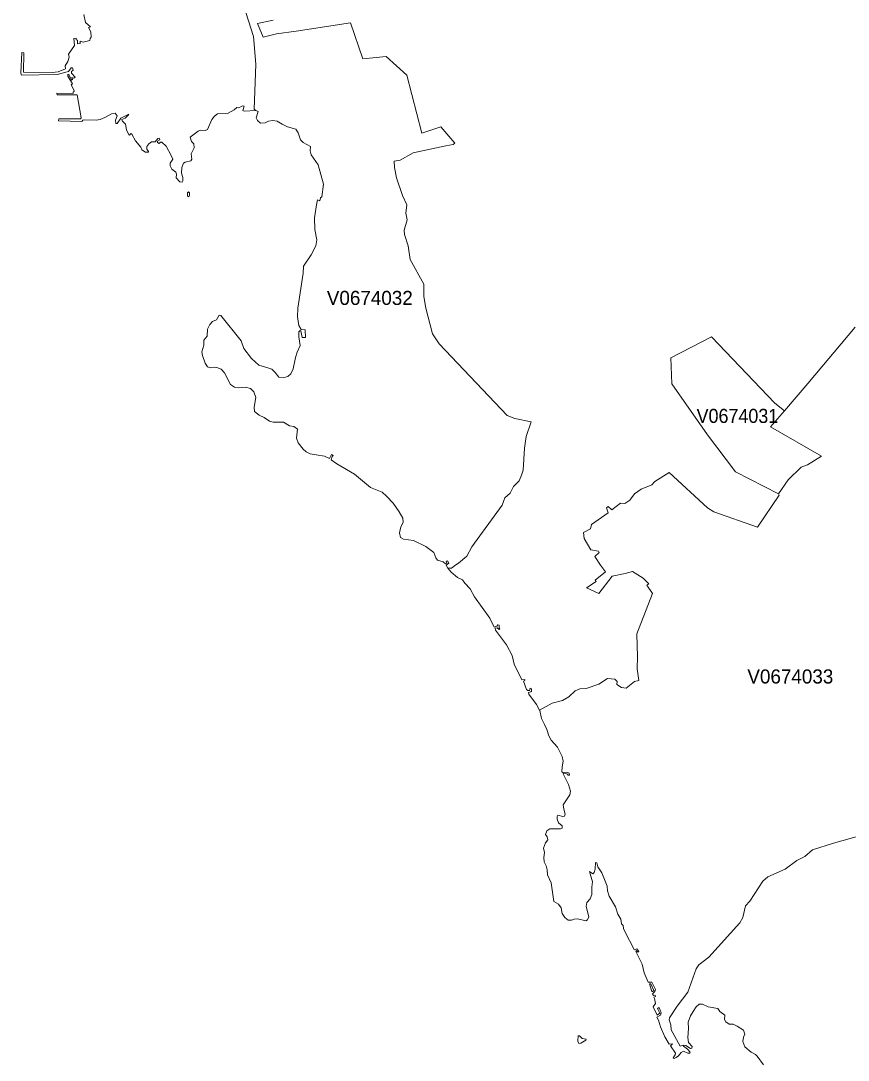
# Model space of a CAD drawing. Extents: x 369010 to 735936, y 6377141 to 6616555.
# Drawn here: x 466491 to 472361, y 6522796 to 6530165 of the extents above; entities that cross this region are included whole.
import ezdxf
from ezdxf.enums import TextEntityAlignment as Align

# ---------------------------------------------------------------- set-up
doc = ezdxf.new("R2010")
doc.units = 0
doc.header["$LTSCALE"] = 40
doc.layers.add('3', color=7, linetype='Continuous', lineweight=13)
doc.layers.add('4', color=7, linetype='Continuous')

msp = doc.modelspace()

# ---------------------------------------------------------------- linework, layer by layer
at = {"layer": '3'}
for points in [[(466759.68, 6529471.36), (466758.69, 6529455.14), (466924.85, 6529451.17), (466931.64, 6529459.94), (466946.04, 6529463.75), (467025.65, 6529459.94), (467053.62, 6529466.56), (467087.38, 6529480.47), (467134.55, 6529505.46), (467161.36, 6529511.25), (467173.77, 6529492.05), (467163.35, 6529460.27), (467164.17, 6529436.28), (467175.76, 6529436.28), (467199.76, 6529474.67), (467257.35, 6529503.47), (467255.53, 6529497.84), (467232.36, 6529474.67), (467207.53, 6529465.07), (467209.36, 6529455.48), (467234.35, 6529432.47), (467241.13, 6529392.09), (467256.36, 6529357.5), (467261.16, 6529354.68), (467270.92, 6529367.1), (467278.54, 6529360.48), (467304.52, 6529315.29), (467342.92, 6529269.12), (467350.53, 6529250.91), (467376.51, 6529234.69), (467396.71, 6529233.7), (467397.53, 6529238.5), (467384.13, 6529255.71), (467384.13, 6529273.09), (467398.53, 6529293.28), (467418.72, 6529306.69), (467444.7, 6529307.68), (467462.91, 6529331.68), (467472.51, 6529333.5), (467477.31, 6529322.08), (467460.92, 6529312.48), (467461.91, 6529301.89), (467471.51, 6529295.1), (467483.1, 6529305.69), (467490.71, 6529304.7), (467521.5, 6529275.9), (467557.91, 6529210.69), (467569.49, 6529183.72), (467550.29, 6529154.92), (467550.29, 6529137.54), (467561.88, 6529114.54), (467591.5, 6529092.52), (467594.48, 6529078.13), (467593.49, 6529052.14), (467620.3, 6529023.34), (467635.69, 6529022.35), (467640.49, 6529030.13), (467639.67, 6529053.13), (467630.89, 6529085.74), (467633.87, 6529125.13), (467646.29, 6529154.92), (467656.88, 6529163.53), (467698.09, 6529172.13), (467704.87, 6529183.72), (467700.07, 6529223.11), (467721.26, 6529265.31), (467718.28, 6529293.28), (467702.06, 6529308.51), (467692.46, 6529339.29), (467748.24, 6529383.48), (467762.64, 6529390.27), (467799.05, 6529388.28), (467814.44, 6529394.07), (467847.04, 6529465.07), (467865.41, 6529489.07), (467887.43, 6529506.45), (467957.6, 6529507.44), (468004.6, 6529533.26), (468022.81, 6529549.65), (468038.2, 6529547.66), (468064.18, 6529563.05), (468074.61, 6529559.25), (468066, 6529529.46), (468076.6, 6529523.66), (468158.19, 6529530.45), (468145.94, 6529539.05), (468157.69, 6529856.99), (468142.63, 6530053.44), (468052.93, 6530336.62)], [(468052.93, 6530336.62), (468142.63, 6530053.44), (468157.69, 6529856.99), (468145.94, 6529539.05), (468158.19, 6529530.45)], [(466939.25, 6530210.01), (466950.84, 6530153.24), (466984.44, 6530123.45), (466971.86, 6530117.82), (466987.25, 6530086.05), (466990.23, 6530048.64), (466983.44, 6530040.04), (466979.64, 6530026.46), (466932.47, 6530013.06), (466911.45, 6530021.66), (466912.44, 6530004.45), (466893.24, 6530001.47), (466892.25, 6530028.45), (466883.48, 6530029.44), (466882.65, 6530042.85), (466868.25, 6530040.86), (466872.06, 6529991.05), (466829.85, 6529929.48), (466833.66, 6529906.47), (466825.05, 6529877.68), (466804.86, 6529846.89), (466808.67, 6529823.89), (466754.88, 6529803.7), (466713.67, 6529798.9), (466510.93, 6529801.87), (466511.92, 6529939.08), (466498.52, 6529940.07), (466490.74, 6529795.09), (466494.71, 6529778.7), (466749.09, 6529783.5), (466828.86, 6529806.67), (466849.05, 6529832.49), (466858.65, 6529830.67), (466861.47, 6529814.29), (466849.88, 6529806.67), (466850.87, 6529795.09), (466876.86, 6529765.3), (466867.26, 6529757.69), (466853.85, 6529764.31), (466856.67, 6529748.91), (466850.87, 6529743.29), (466834.65, 6529778.7), (466824.06, 6529787.31), (466824.06, 6529773.9), (466857.66, 6529718.3), (466849.05, 6529711.51), (466872.06, 6529667.32), (466862.46, 6529660.53), (466862.46, 6529650.11), (466747.27, 6529652.92), (466748.1, 6529639.52), (466891.26, 6529640.51), (466920.05, 6529477.16), (466915.25, 6529470.54), (466759.68, 6529471.36)], [(468281.99, 6530169.29), (468170.6, 6530147.12)], [(468585.85, 6527088.44), (468645.43, 6527077.84), (468682.01, 6527062.45), (468696.41, 6527089.26), (468706.01, 6527083.64), (468699.22, 6527075.86), (468693.43, 6527051.86), (468733.81, 6527024.06), (468859.6, 6526950.08), (468971.97, 6526856.9), (469054.56, 6526824.29), (469086.17, 6526795.49), (469132.35, 6526745.51), (469176.54, 6526682.79), (469200.7, 6526638.6), (469203.51, 6526607.81), (469188.12, 6526577.2), (469178.52, 6526533.83), (469185.31, 6526502.22), (469206.33, 6526490.64), (469277.49, 6526481.04), (469364.88, 6526436.85), (469420.49, 6526396.63), (469435.88, 6526358.07), (469446.47, 6526341.85), (469486.86, 6526328.44), (469503.08, 6526314.04), (469514.66, 6526320.66), (469509.86, 6526333.24), (469518.47, 6526337.05), (469528.07, 6526319.67), (469508.87, 6526306.27), (469521.28, 6526284.25), (469546.77, 6526285.41), (469576.89, 6526308.91), (469596.09, 6526320.99), (469655.67, 6526370.48), (469691.58, 6526436.68), (469905.42, 6526730.62), (469924.94, 6526783.25), (469963.18, 6526816.18), (469987.34, 6526864.01), (470026.9, 6526902.41), (470044.44, 6526944.78), (470054.37, 6526978.21), (470065.46, 6527135.27), (470076.71, 6527216.87), (470111.47, 6527320.8), (469995.78, 6527344.47), (469940.83, 6527365.82), (469458.55, 6527874.08), (469411.05, 6527945.58), (469365.21, 6528126.81), (469349.32, 6528210.06), (469351.14, 6528298.77), (469253.33, 6528473.54), (469238.93, 6528569.86), (469212.62, 6528649.97), (469210.13, 6528680.42), (469231.15, 6528755.06), (469222.05, 6528800.24), (469229, 6528860.65), (469198.22, 6528926.19), (469155.35, 6529052.97), (469142.44, 6529125.29), (469138.8, 6529169.98), (469182.99, 6529177.76), (469274.35, 6529229.23), (469505.56, 6529278.05), (469558.19, 6529288.15), (469570.6, 6529297.09), (469471.46, 6529412.61), (469335.58, 6529368.09), (469228.67, 6529780.69), (469083.19, 6529911.27), (468916.53, 6529895.22), (468830.47, 6530149.93), (468444.84, 6530092.17), (468305.32, 6530073.8), (468209.66, 6530049.8), (468170.6, 6530147.12), (468281.99, 6530169.29)], [(468170.6, 6530147.12), (468209.66, 6530049.8), (468305.32, 6530073.8), (468444.84, 6530092.17), (468830.47, 6530149.93), (468916.53, 6529895.22), (469083.19, 6529911.27), (469228.67, 6529780.69), (469335.58, 6529368.09), (469471.46, 6529412.61), (469570.6, 6529297.09), (469558.19, 6529288.15), (469505.56, 6529278.05), (469274.35, 6529229.23), (469182.99, 6529177.76), (469138.8, 6529169.98), (469142.44, 6529125.29), (469155.35, 6529052.97), (469198.22, 6528926.19), (469229, 6528860.65), (469222.05, 6528800.24), (469231.15, 6528755.06), (469210.13, 6528680.42), (469212.62, 6528649.97), (469238.93, 6528569.86), (469253.33, 6528473.54), (469351.14, 6528298.77), (469349.32, 6528210.06), (469365.21, 6528126.81), (469411.05, 6527945.58), (469458.55, 6527874.08), (469940.83, 6527365.82), (469995.78, 6527344.47), (470111.47, 6527320.8), (470076.71, 6527216.87), (470065.46, 6527135.27), (470054.37, 6526978.21), (470044.44, 6526944.78), (470026.9, 6526902.41), (469987.34, 6526864.01), (469963.18, 6526816.18), (469924.94, 6526783.25), (469905.42, 6526730.62), (469691.58, 6526436.68), (469655.67, 6526370.48), (469596.09, 6526320.99), (469576.89, 6526308.91), (469546.77, 6526285.41), (469521.28, 6526284.25), (469543.46, 6526256.28), (469589.47, 6526217.89), (469624.06, 6526202.49), (469640.44, 6526177.5), (469678.84, 6526137.29), (469709.62, 6526081.51), (469818.69, 6525930.24), (469850.47, 6525866.85), (469867.68, 6525873.64), (469874.47, 6525882.24), (469885.89, 6525879.26), (469884.07, 6525862.05), (469890.69, 6525855.27), (469885.06, 6525848.65), (469870.66, 6525862.05), (469856.26, 6525858.25), (469858.08, 6525844.84), (469935.87, 6525741.07), (469976.25, 6525666.1), (469991.31, 6525603.54), (470045.93, 6525492.15), (470066.12, 6525494.96), (470068.11, 6525488.18), (470056.52, 6525482.55), (470079.69, 6525424.79), (470089.29, 6525416.18), (470098.89, 6525417.18), (470104.52, 6525433.56), (470113.29, 6525429.59), (470113.29, 6525411.38), (470109.32, 6525406.59), (470094.09, 6525401.79), (470094.92, 6525392.19), (470148.71, 6525317.21), (470170.88, 6525278.15), (470260.09, 6525326.48), (470334.07, 6525345.35), (470378.26, 6525371.83), (470422.95, 6525415.19), (470457.7, 6525428.27), (470501.06, 6525430.58), (470591.93, 6525462.86), (470654.16, 6525503.07), (470706.45, 6525496.95), (470722.67, 6525480.07), (470720.36, 6525459.71), (470753.62, 6525439.19), (470784.74, 6525434.22), (470844.65, 6525480.73), (470875.27, 6525489.01), (470864.68, 6525569.61)], [(468158.19, 6529530.45), (468174.57, 6529522.84), (468160.18, 6529477.65), (468169.77, 6529457.46), (468190.96, 6529439.26), (468223.56, 6529441.08), (468249.38, 6529454.65), (468280.17, 6529459.45), (468308.96, 6529454.65), (468345.54, 6529432.47), (468383.94, 6529414.26), (468426.14, 6529402.68), (468441.53, 6529396.06), (468457.92, 6529371.07), (468475.13, 6529321.09), (468495.32, 6529302.88), (468546.13, 6529273.09), (468543.32, 6529242.31), (468551.92, 6529215.49), (468600.91, 6529144.33), (468639.31, 6529006.79), (468626.9, 6528916.59), (468617.3, 6528910.8), (468613.49, 6528887.8), (468597.11, 6528895.41), (468588.5, 6528860.82), (468574.1, 6528768.63), (468575.92, 6528686.05), (468592.31, 6528613.06), (468583.7, 6528569.86), (468550.1, 6528506.48), (468497.14, 6528424.88), (468495.32, 6528376.89), (468456.92, 6528127.14), (468454.94, 6528065.57), (468464.54, 6528005), (468478.94, 6527977.19), (468507.73, 6527974.38), (468510.71, 6527920.59), (468487.71, 6527920.59), (468478.11, 6527967.59), (468473.31, 6527969.58), (468462.72, 6527958.99), (468464.54, 6527925.39), (468474.14, 6527863.82), (468451.13, 6527816.82), (468439.55, 6527777.43), (468424.32, 6527697.82), (468405.95, 6527663.23), (468384.93, 6527643.04), (468353.15, 6527633.44), (468321.54, 6527638.24), (468295.56, 6527672.83), (468272.55, 6527694.84), (468251.37, 6527703.45), (468180.37, 6527722.65), (468127.57, 6527770.81), (468073.78, 6527842.8), (468054.58, 6527896.59), (467910.43, 6528075.17), (467898.02, 6528077.99), (467878.82, 6528044.39), (467852.01, 6528032.97), (467831.82, 6528012.78), (467816.42, 6527979.18), (467812.62, 6527930.19), (467789.45, 6527900.4), (467790.44, 6527865.81), (467775.05, 6527817.81), (467779.85, 6527791.83), (467799.05, 6527738.04), (467816.42, 6527713.05), (467834.63, 6527705.44), (467864.42, 6527709.24), (467882.63, 6527708.25), (467912.42, 6527695.84), (467936.41, 6527668.86), (467978.62, 6527587.27), (468007.58, 6527568.07), (468037.21, 6527562.27), (468086.2, 6527567.07), (468119.79, 6527557.48), (468144.78, 6527533.48), (468157.36, 6527494.09), (468147.76, 6527425.9), (468149.58, 6527394.29), (468181.36, 6527370.29), (468216.78, 6527352.91), (468256.17, 6527326.1), (468281.16, 6527319.32), (468355.14, 6527320.31), (468397.34, 6527292.5), (468429.12, 6527289.52), (468454.11, 6527269.33), (468446.33, 6527205.94), (468459.74, 6527172.35), (468494.33, 6527127.33), (468515.51, 6527108.96), (468543.32, 6527094.56), (468585.85, 6527088.44)], [(470864.68, 6525569.61), (470867.16, 6525656), (470862.52, 6525819.68), (470973.25, 6526104.18), (470933.03, 6526163.27), (470947.1, 6526173.53), (470907.54, 6526213.25), (470831.91, 6526261.41), (470778.61, 6526247.35), (470687.26, 6526228.48), (470591.59, 6526105.18), (470505.37, 6526144.07), (470574.22, 6526190.58), (470567.1, 6526199.85), (470638.93, 6526258.77), (470604.17, 6526306.1), (470562.96, 6526366.67), (470593.91, 6526395.64), (470589.11, 6526405.57), (470536.15, 6526413.51), (470488.32, 6526495.6), (470483.52, 6526538.3), (470532.01, 6526562.3), (470539.3, 6526595.07), (470657.96, 6526676.5), (470646.38, 6526712.25), (470658.29, 6526722.51), (470684.44, 6526697.52), (470746.67, 6526746.17), (470777.62, 6526743.36), (470813.04, 6526766.53), (470845.97, 6526811.22), (470891.82, 6526843.82), (470968.94, 6526875.27), (470990.46, 6526899.6), (471090.26, 6526961.99), (471363.51, 6526711.92), (471408.85, 6526682.95), (471718.68, 6526574.88), (471871.93, 6526801.29), (471867.13, 6526812.38), (471560.95, 6526966.46), (471363.84, 6527229.45), (471110.78, 6527591.57), (471103.17, 6527774.78), (471390.32, 6527923.74), (471841.15, 6527453.7), (471908.51, 6527399.58), (472075.67, 6527594.38), (472411.31, 6527992.42)], [(472411.31, 6527992.42), (472075.67, 6527594.38), (471908.51, 6527399.58)], [(471908.51, 6527399.58), (471810.37, 6527287.21), (472172.82, 6527079), (472071.7, 6527016.94), (472026.51, 6526999.4), (471935.65, 6526909.69), (471867.13, 6526812.38), (471871.93, 6526801.29), (471718.68, 6526574.88), (471408.85, 6526682.95), (471363.51, 6526711.92), (471090.26, 6526961.99), (470990.46, 6526899.6), (470968.94, 6526875.27), (470891.82, 6526843.82), (470845.97, 6526811.22), (470813.04, 6526766.53), (470777.62, 6526743.36), (470746.67, 6526746.17), (470684.44, 6526697.52), (470658.29, 6526722.51), (470646.38, 6526712.25), (470657.96, 6526676.5), (470539.3, 6526595.07), (470532.01, 6526562.3), (470483.52, 6526538.3), (470488.32, 6526495.6), (470536.15, 6526413.51), (470589.11, 6526405.57), (470593.91, 6526395.64), (470562.96, 6526366.67), (470604.17, 6526306.1), (470638.93, 6526258.77), (470567.1, 6526199.85), (470574.22, 6526190.58), (470505.37, 6526144.07), (470591.59, 6526105.18), (470687.26, 6526228.48), (470778.61, 6526247.35), (470831.91, 6526261.41), (470907.54, 6526213.25), (470947.1, 6526173.53), (470933.03, 6526163.27), (470973.25, 6526104.18), (470862.52, 6525819.68), (470867.16, 6525656), (470864.68, 6525569.61), (470875.27, 6525489.01), (470844.65, 6525480.73), (470784.74, 6525434.22), (470753.62, 6525439.19), (470720.36, 6525459.71), (470722.67, 6525480.07), (470706.45, 6525496.95), (470654.16, 6525503.07), (470591.93, 6525462.86), (470501.06, 6525430.58), (470457.7, 6525428.27), (470422.95, 6525415.19), (470378.26, 6525371.83), (470334.07, 6525345.35), (470260.09, 6525326.48), (470170.88, 6525278.15), (470172.7, 6525275.01), (470184.29, 6525219.4), (470207.29, 6525176.04), (470222.69, 6525140.62), (470237.09, 6525095.44), (470253.47, 6525063.83), (470298.49, 6525014.84), (470332.25, 6524948.47), (470339.86, 6524914.87), (470332.25, 6524876.48), (470330.26, 6524840.89), (470337.05, 6524836.09), (470364.85, 6524839.07), (470382.07, 6524831.29), (470384.05, 6524815.9), (470373.46, 6524815.9), (470368.66, 6524824.67), (470345.66, 6524830.3), (470337.88, 6524825.5), (470377.27, 6524750.69), (470389.85, 6524702.7), (470386.7, 6524677.54), (470338.7, 6524605.55), (470342.51, 6524574.76), (470353.93, 6524540.17), (470349.13, 6524525.77), (470335.73, 6524524.78), (470302.13, 6524532.56), (470297.33, 6524522.96), (470295.34, 6524503.76), (470306.93, 6524478.77), (470332.91, 6524456.59), (470330.93, 6524440.37), (470319.51, 6524435.57), (470243.54, 6524435.57), (470223.35, 6524422), (470214.74, 6524396.18)], [(472645.17, 6524443.68), (472257.89, 6524334.12), (472108.11, 6524287.45), (472052.66, 6524240.28), (471997.55, 6524211.15), (471912.81, 6524149.75), (471790.17, 6524095.96), (471754.59, 6524064.68), (471664.39, 6523922.18), (471633.28, 6523891.07), (471614.41, 6523808.15), (471592.07, 6523770.25), (471373.27, 6523526.46), (471301.11, 6523471.68), (471282.57, 6523444.2), (471222.5, 6523277.38), (471148.68, 6523179.89), (471093.4, 6523096.15), (471091.58, 6523082.58), (471103.83, 6523045.84), (471104.66, 6523010.09), (471167.88, 6522896.06), (471192.71, 6522901.85), (471208.1, 6522901.02), (471242.52, 6522878.84), (471252.12, 6522880.83), (471254.11, 6522893.24), (471228.12, 6522920.22), (471223.32, 6522955.64), (471228.12, 6523021.01), (471226.3, 6523065.2), (471241.69, 6523109.39), (471260.89, 6523141.99), (471281.91, 6523174.6), (471304.09, 6523191.98), (471328.09, 6523193.96), (471368.47, 6523174.6), (471435.83, 6523162.52), (471451.22, 6523141.33), (471484.82, 6523114.52), (471482.83, 6523083.74), (471493.43, 6523068.34), (471516.43, 6523051.13), (471545.23, 6523050.14), (471574.03, 6523036.73), (471617.22, 6523007.94), (471628.81, 6522980.96), (471617.22, 6522958.95), (471613.42, 6522928.16), (471627.82, 6522889.77), (471673, 6522852.36), (471702.79, 6522835.98), (471715.2, 6522823.56), (471760.05, 6522763.65)], [(471091.58, 6523082.58), (471093.4, 6523096.15), (471148.68, 6523179.89), (471222.5, 6523277.38), (471282.57, 6523444.2), (471301.11, 6523471.68), (471373.27, 6523526.46), (471592.07, 6523770.25), (471614.41, 6523808.15), (471633.28, 6523891.07), (471664.39, 6523922.18), (471754.59, 6524064.68), (471790.17, 6524095.96), (471912.81, 6524149.75), (471997.55, 6524211.15), (472052.66, 6524240.28), (472108.11, 6524287.45), (472257.89, 6524334.12), (472645.17, 6524443.68)], [(470214.74, 6524396.18), (470226.33, 6524378.81), (470231.13, 6524357.79), (470213.75, 6524336.6), (470199.35, 6524299.2), (470207.13, 6524268.41), (470202.33, 6524232.83), (470203.32, 6524202.05), (470217.72, 6524173.25), (470225.33, 6524144.45), (470228.15, 6524109.86), (470253.14, 6524054.25), (470272.34, 6523921.68), (470306.93, 6523901.49), (470325.13, 6523876.5), (470332.91, 6523835.29), (470351.12, 6523807.32), (470374.12, 6523788.12), (470399.11, 6523789.11), (470417.32, 6523796.89), (470440.49, 6523798.71), (470499.08, 6523783.32), (470510.5, 6523792.09), (470520.1, 6523813.11), (470501.89, 6523886.1), (470507.68, 6523913.08), (470530.69, 6523940.88), (470543.1, 6523969.68), (470541.28, 6524022.48), (470547.07, 6524060.87), (470525.89, 6524133.03), (470549.89, 6524117.64), (470559.49, 6524126.25), (470566.27, 6524149.25), (470569.09, 6524197.25), (470576.86, 6524194.43), (470585.47, 6524165.64), (470612.28, 6524124.26), (470650.68, 6524029.26), (470653, 6523997.15), (470664.42, 6523959.75), (470709.6, 6523883.78), (470725.98, 6523830.99), (470748.99, 6523794.58), (470751.8, 6523761.97), (470765.37, 6523751.38), (470766.2, 6523729.2), (470778.78, 6523702.39), (470842.17, 6523581.41), (470847.96, 6523577.44), (470862.36, 6523586.21), (470874.77, 6523567.01), (470867.99, 6523562.21), (470856.57, 6523572.64), (470853.59, 6523566.02), (470899.76, 6523476.64), (470914.16, 6523416.23), (470941.97, 6523349.87), (470967.95, 6523348.87), (470992.94, 6523297.07), (470989.14, 6523282.67), (470971.76, 6523266.29), (470980.36, 6523254.87), (470991.95, 6523256.69), (470992.94, 6523247.09), (470982.35, 6523242.29), (470987.15, 6523233.68), (470993.94, 6523198.76), (470977.55, 6523173.77), (471006.35, 6523115.18), (471024.55, 6523129.58), (471009.33, 6523162.19), (471018.93, 6523168.97), (471034.15, 6523132.39), (471030.35, 6523115.18), (471003.53, 6523099.79), (471015.95, 6523080.59), (471030.35, 6523032.6), (471060.14, 6522960.44), (471091.91, 6522909.63), (471114.92, 6522912.44), (471101.51, 6522898.04), (471136.93, 6522846.24), (471134.12, 6522832.83), (471118.73, 6522813.63), (471125.51, 6522807.84), (471141.73, 6522814.46), (471158.12, 6522826.05), (471176.32, 6522850.05), (471192.71, 6522858.65), (471222.5, 6522846.24), (471235.9, 6522846.24), (471240.7, 6522852.03), (471221.5, 6522873.05), (471193.7, 6522894.23), (471192.71, 6522901.85), (471167.88, 6522896.06), (471104.66, 6523010.09), (471103.83, 6523045.84), (471091.58, 6523082.58)]]:
    msp.add_lwpolyline(points, dxfattribs=at)
for points in [[(467682.53, 6528917.26), (467688.16, 6528925.7), (467688.16, 6528945.23), (467680.38, 6528952.51), (467673.1, 6528944.73), (467673.1, 6528925.03)], [(471867.13, 6526812.38), (471935.65, 6526909.69), (472026.51, 6526999.4), (472071.7, 6527016.94), (472172.82, 6527079), (471810.37, 6527287.21), (471908.51, 6527399.58), (471841.15, 6527453.7), (471390.32, 6527923.74), (471103.17, 6527774.78), (471110.78, 6527591.57), (471363.84, 6527229.45), (471560.95, 6526966.46)], [(470969.11, 6523282.18), (470973.58, 6523281.85), (470982.18, 6523290.95), (470960.83, 6523338.12), (470951.57, 6523336.96)], [(470474.25, 6522950.34), (470455.88, 6522968.55), (470445.79, 6522967.88), (470441.81, 6522931.8), (470451.25, 6522913.27), (470463.83, 6522915.42), (470500.4, 6522937.43), (470501.23, 6522945.04)]]:
    msp.add_lwpolyline(points, close=True, dxfattribs=at)

# ---------------------------------------------------------------- texts
at = {"layer": '4'}
for s, p in [('V0674032', (468967.05, 6528150.54)), ('V0674033', (471950.7, 6525466.52))]:
    msp.add_text(s, height=100, dxfattribs=at).set_placement(p, align=Align.CENTER)
at = {"layer": '4', "width": 0.95}
msp.add_text('V0674031', height=100, dxfattribs=at).set_placement((471575.25, 6527313.99), align=Align.CENTER)

doc.saveas('drawing.dxf')
